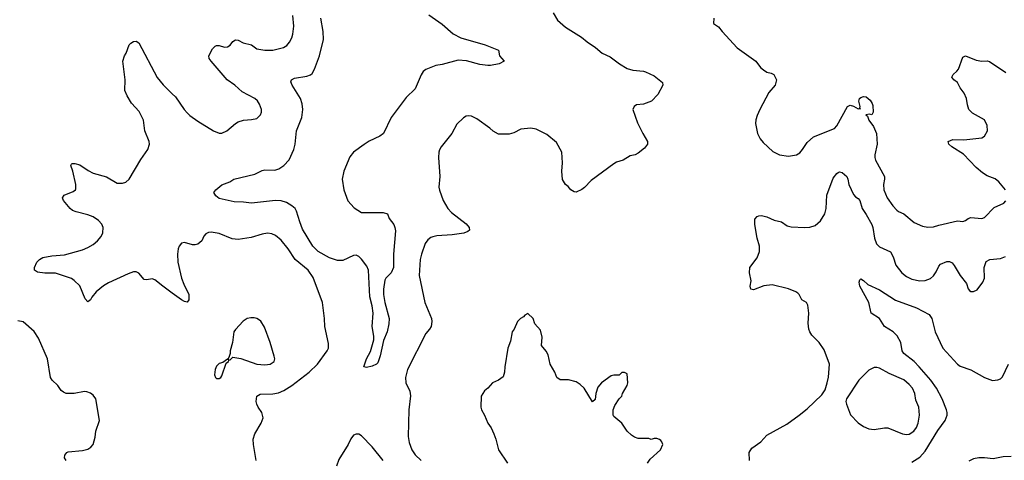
# Model space of a CAD drawing. Header units: inches. Extents: x 2057696 to 2160536, y 827480 to 1016834.
# Tile 415 of 422: x 2138863 to 2146199, y 1006592 to 1009879. Entities that reach past the tile are written whole.
import ezdxf

# ---------------------------------------------------------------- set-up
doc = ezdxf.new("R2010")
doc.units = ezdxf.units.IN
doc.header["$MEASUREMENT"] = 0
doc.layers.add('C1030', color=7, linetype='Continuous')
doc.layers.add('C1040', color=7, linetype='Continuous')

msp = doc.modelspace()

# ---------------------------------------------------------------- linework, layer by layer
at = {"layer": 'C1030', "color": 5}
for points, elevation in [([(2140000, 1007839.6), (2139929.4, 1007890), (2139870, 1007939.5), (2139850, 1007945.1), (2139810, 1007938.4), (2139790, 1007940.9), (2139750, 1007989.3), (2139730, 1007998.4), (2139710, 1007998), (2139670, 1007984.4), (2139524.1, 1007915.9), (2139486.2, 1007893.8), (2139432.7, 1007850), (2139400.5, 1007810), (2139390, 1007788.7), (2139370, 1007774), (2139350, 1007797.2), (2139310, 1007893.2), (2139270, 1007934.5), (2139247.9, 1007947.9), (2139130, 1007987), (2139050, 1007987.8), (2138995.9, 1007995.9), (2138973.2, 1008010), (2138972.7, 1008030), (2138989.5, 1008070.5), (2139009.6, 1008090.4), (2139036.2, 1008103.8), (2139102.4, 1008117.6), (2139196.1, 1008123.9), (2139330, 1008162.3), (2139370, 1008178.7), (2139410, 1008202.4), (2139443.7, 1008230), (2139470, 1008262.8), (2139482, 1008290), (2139485.1, 1008330), (2139474.6, 1008354.6), (2139450, 1008381.6), (2139410, 1008407.6), (2139370, 1008423.6), (2139284.9, 1008444.9), (2139256.6, 1008456.6), (2139239.3, 1008470), (2139189.6, 1008529.6), (2139183.3, 1008543.3), (2139180.9, 1008550), (2139193.2, 1008570), (2139262, 1008598), (2139279.3, 1008610), (2139282, 1008618), (2139280.5, 1008650), (2139259.6, 1008750), (2139245.2, 1008790), (2139250, 1008802), (2139254, 1008806), (2139272.9, 1008807.1), (2139310, 1008796.4), (2139373.1, 1008753.1), (2139410, 1008733.7), (2139510, 1008706.3), (2139590, 1008659.5), (2139630, 1008658.4), (2139652.5, 1008667.5), (2139678, 1008690), (2139765.2, 1008834.8), (2139818, 1008910), (2139829.6, 1008950), (2139828, 1008970), (2139794.3, 1009050), (2139786, 1009130), (2139752.7, 1009192.7), (2139695.6, 1009255.6), (2139663.6, 1009310), (2139647.3, 1009350), (2139649.6, 1009430), (2139632.3, 1009570), (2139642.7, 1009610), (2139655.1, 1009630), (2139679.3, 1009690), (2139690, 1009702.8), (2139710, 1009714.8), (2139730, 1009718.8), (2139750, 1009706), (2139886.8, 1009446.8), (2139932.7, 1009392.7), (2140000, 1009326.4)], 340), ([(2139209, 1006590), (2139197.2, 1006610), (2139199, 1006630), (2139215.3, 1006650), (2139225.1, 1006654.9), (2139330, 1006666.4), (2139370, 1006676.4), (2139392.7, 1006690), (2139409.7, 1006710.3), (2139426.3, 1006766.3), (2139429.6, 1006810.4), (2139457.2, 1006890), (2139429.2, 1007050), (2139410, 1007079), (2139390, 1007093.2), (2139363.2, 1007103.2), (2139345.6, 1007105.6), (2139270, 1007092), (2139210, 1007091.8), (2139190, 1007099.5), (2139172.9, 1007112.9), (2139146.6, 1007150), (2139105.2, 1007190), (2139092.7, 1007210), (2139069.7, 1007350), (2139003.3, 1007503.3), (2138970, 1007553.2), (2138890, 1007625.2), (2138850, 1007632.7)], 360)]:
    msp.add_lwpolyline(points, dxfattribs=dict(at, elevation=elevation))
at = {"layer": 'C1040', "color": 5}
for points, elevation in [([(2140000, 1009326.4), (2140023.4, 1009303.4), (2140087.2, 1009210), (2140110, 1009183.7), (2140130, 1009164.2), (2140190, 1009121.7), (2140307.3, 1009050), (2140350, 1009032.7), (2140370, 1009032.7), (2140406, 1009050), (2140470, 1009105.5), (2140490, 1009117.1), (2140530, 1009130.4), (2140590, 1009133), (2140630, 1009140.7), (2140658, 1009170), (2140664.5, 1009190), (2140664.5, 1009210), (2140649.6, 1009249.6), (2140634.2, 1009274.2), (2140615.3, 1009290), (2140520.3, 1009340.3), (2140465.1, 1009390), (2140409.7, 1009430), (2140288.4, 1009570), (2140275.8, 1009590), (2140271.3, 1009610), (2140298.6, 1009661.4), (2140319.6, 1009680.4), (2140330, 1009685.5), (2140350, 1009686), (2140390, 1009674), (2140410, 1009677), (2140431.7, 1009688.3), (2140450, 1009714.8), (2140470, 1009728.2), (2140490, 1009725.3), (2140526.8, 1009706.8), (2140590.7, 1009690.7), (2140630, 1009660.3), (2140690, 1009650.3), (2140750, 1009651.6), (2140828.4, 1009671.6), (2140853, 1009687), (2140873.3, 1009710), (2140890, 1009742.8), (2140897.7, 1009770), (2140905.3, 1009830), (2140898.8, 1009910)], 340), ([(2141910, 1009914), (2142010, 1009846), (2142093.7, 1009773.7), (2142150, 1009743.1), (2142331.8, 1009691.8), (2142430, 1009651), (2142438, 1009610), (2142472, 1009570), (2142434, 1009550), (2142370, 1009537), (2142350, 1009537), (2142290, 1009545.1), (2142191.8, 1009571.8), (2142130, 1009576), (2142010, 1009545.1), (2141962.3, 1009537.7), (2141890, 1009507), (2141870, 1009492), (2141853.7, 1009466.3), (2141810, 1009362.7), (2141742, 1009298), (2141631.3, 1009150), (2141574.6, 1009030), (2141545.5, 1009010), (2141467.1, 1008972.9), (2141430, 1008948.5), (2141348.7, 1008891.3), (2141323.7, 1008856.3), (2141277.1, 1008750), (2141265.4, 1008690), (2141277.2, 1008610), (2141307.8, 1008527.8), (2141354.4, 1008474.4), (2141410, 1008440.5), (2141570, 1008440.9), (2141604, 1008430), (2141616.4, 1008396.4), (2141650.5, 1008350.5), (2141659.1, 1008330), (2141663.1, 1008303.1), (2141647.1, 1008130), (2141647.6, 1008030), (2141630, 1007991.8), (2141590.4, 1007950), (2141583.4, 1007936.6), (2141572.7, 1007870), (2141572.6, 1007830), (2141582.5, 1007770), (2141615.2, 1007650), (2141613.8, 1007610), (2141599.6, 1007550), (2141574.3, 1007485.7), (2141547.5, 1007372.5), (2141530, 1007319.3), (2141520.7, 1007310), (2141490, 1007295.1), (2141445.6, 1007285.6), (2141428, 1007290), (2141446.6, 1007350), (2141475.5, 1007404.5), (2141500.3, 1007490), (2141501.5, 1007518.5), (2141489.8, 1007590), (2141497.4, 1007690), (2141490, 1007744), (2141470.6, 1007810.6), (2141462.3, 1008010), (2141450, 1008040.3), (2141410, 1008093.7), (2141390, 1008113.7), (2141370, 1008121.7), (2141350, 1008121.1), (2141270, 1008083), (2141230, 1008083.5), (2141170, 1008103.1), (2141086.9, 1008150), (2141046.6, 1008190), (2140970, 1008316.3), (2140949, 1008370), (2140926.2, 1008450), (2140915.5, 1008470), (2140891.5, 1008491.5), (2140850, 1008516.2), (2140810, 1008527.4), (2140770, 1008530.8), (2140590, 1008509.6), (2140530, 1008518.9), (2140460.8, 1008520.8), (2140350, 1008544), (2140324.1, 1008564.1), (2140309, 1008590), (2140325.2, 1008610), (2140370, 1008647.3), (2140428, 1008670), (2140458, 1008690), (2140614.2, 1008725.8), (2140670, 1008753), (2140690, 1008758), (2140763.2, 1008756.8), (2140794.2, 1008765.8), (2140830, 1008790.7), (2140870, 1008833.4), (2140905.4, 1008910), (2140915.4, 1008950), (2140926.3, 1009050), (2140965.1, 1009150), (2140971.7, 1009208.3), (2140966.9, 1009250), (2140954.3, 1009290), (2140893, 1009390), (2140883.8, 1009416.2), (2140887.3, 1009430), (2140910, 1009442.6), (2141002.4, 1009457.6), (2141030, 1009467.7), (2141041.6, 1009478.4), (2141059.5, 1009510), (2141096.3, 1009610), (2141125.7, 1009730), (2141123.9, 1009790), (2141105.6, 1009890)], 320), ([(2142838, 1009930), (2142870, 1009874), (2142930, 1009823.8), (2143049, 1009749), (2143090, 1009713), (2143151.8, 1009671.8), (2143202.8, 1009630), (2143262.4, 1009602.4), (2143330.7, 1009550), (2143390, 1009514.9), (2143430, 1009501.6), (2143510, 1009494.9), (2143524.7, 1009490), (2143590, 1009461), (2143651, 1009410), (2143654.8, 1009390), (2143618.5, 1009321.5), (2143571, 1009270), (2143510.5, 1009249.5), (2143457.3, 1009242.7), (2143441, 1009230), (2143431, 1009210), (2143464.9, 1009110), (2143504.9, 1009030), (2143541, 1008970), (2143541, 1008950), (2143518.8, 1008921.2), (2143470, 1008882.7), (2143448.3, 1008871.7), (2143410, 1008863.7), (2143358, 1008830), (2143310, 1008815.1), (2143290, 1008803.7), (2143121.3, 1008678.7), (2143071.7, 1008628.3), (2143050, 1008612.3), (2143010, 1008593.2), (2142993.6, 1008593.6), (2142970, 1008608.7), (2142950, 1008634), (2142928.7, 1008650), (2142906.6, 1008686.6), (2142900.9, 1008750), (2142906.6, 1008810), (2142902.7, 1008890), (2142862.7, 1008962.7), (2142790, 1009022.7), (2142710, 1009060.9), (2142670, 1009069.4), (2142596.8, 1009063.2), (2142545.2, 1009034.8), (2142510, 1009023.7), (2142430, 1009025.6), (2142390, 1009047), (2142366, 1009070), (2142270, 1009138), (2142230, 1009159.3), (2142210, 1009162.7), (2142190, 1009159.3), (2142170, 1009146.6), (2142120.9, 1009099.1), (2142083, 1009030), (2142002, 1008930), (2141990, 1008908), (2141984.9, 1008890), (2141984, 1008850), (2141992.4, 1008710), (2141985.7, 1008630), (2141990, 1008606), (2142017.6, 1008530), (2142052.4, 1008470), (2142079.9, 1008439.9), (2142190, 1008357.3), (2142210.8, 1008330), (2142214.8, 1008310), (2142201.4, 1008298.6), (2142172.3, 1008287.7), (2142086.1, 1008273.9), (2141970, 1008267.1), (2141940.2, 1008259.8), (2141925.7, 1008254.3), (2141903.6, 1008236.4), (2141884.9, 1008210), (2141855.6, 1008130), (2141846.9, 1008090), (2141838.3, 1007970), (2141881.3, 1007770), (2141930.4, 1007650), (2141932.7, 1007627.3), (2141928.4, 1007591.6), (2141917.3, 1007570), (2141890, 1007537.2), (2141753, 1007270), (2141736.3, 1007210), (2141740.7, 1007170), (2141768.4, 1007108.4), (2141773.7, 1007073.7), (2141763.1, 1006970), (2141759.3, 1006870), (2141757.6, 1006770), (2141765.4, 1006725.4), (2141784.9, 1006670), (2141810, 1006632.7), (2141853, 1006590)], 340), ([(2144034, 1009890), (2144032, 1009850), (2144070, 1009824.7), (2144096, 1009790), (2144208.5, 1009668.5), (2144346.8, 1009570), (2144382.8, 1009522.8), (2144403.4, 1009503.4), (2144430, 1009486.8), (2144461, 1009481), (2144482, 1009470), (2144502, 1009430), (2144490.7, 1009390), (2144444.8, 1009335.2), (2144376.3, 1009210), (2144356.4, 1009163.6), (2144348.5, 1009131.5), (2144345.5, 1009105.5), (2144358.8, 1009030), (2144380.7, 1008990), (2144402.3, 1008962.3), (2144475.1, 1008895.1), (2144524.7, 1008870), (2144590, 1008860.5), (2144650, 1008870.8), (2144674.5, 1008885.5), (2144696, 1008910), (2144730, 1008962), (2144776.2, 1009003.8), (2144932.7, 1009067.3), (2144950, 1009088), (2145030, 1009230.4), (2145050, 1009241.1), (2145074.7, 1009234.7), (2145110, 1009213.4), (2145116.9, 1009216.9), (2145127.3, 1009212.7), (2145122, 1009222), (2145124.5, 1009230), (2145115.1, 1009270), (2145119.3, 1009290), (2145130, 1009299.1), (2145150, 1009306), (2145170, 1009302.4), (2145198.2, 1009278.2), (2145213.9, 1009253.9), (2145218.2, 1009238.2), (2145220.4, 1009190), (2145211, 1009170), (2145193.6, 1009173.6), (2145168.2, 1009170), (2145179.2, 1009159.2), (2145189.3, 1009130), (2145222.9, 1009082.9), (2145246.5, 1009030), (2145252.1, 1008950), (2145234, 1008870), (2145234.6, 1008850), (2145239.5, 1008830), (2145305.7, 1008710), (2145307.2, 1008690), (2145298.9, 1008650), (2145300.3, 1008610), (2145324.9, 1008550), (2145368.9, 1008490), (2145398.7, 1008458.7), (2145410, 1008448.9), (2145450.4, 1008430), (2145527.3, 1008367.3), (2145590, 1008338.3), (2145630, 1008330.2), (2145670, 1008334.7), (2145710, 1008346.2), (2145850, 1008379), (2145890, 1008374), (2145910, 1008381.6), (2145930, 1008397), (2145950, 1008402.6), (2146030, 1008397.1), (2146050, 1008403), (2146122.6, 1008477.4), (2146196, 1008510), (2146210, 1008526.8)], 360), ([(2146206.6, 1008610), (2146158.5, 1008670), (2146131, 1008691), (2146070, 1008714.4), (2146036.7, 1008736.7), (2145990, 1008776.8), (2145895.2, 1008875.2), (2145808.2, 1008930), (2145786.3, 1008950), (2145779.3, 1008970), (2145815.6, 1008984.4), (2145897.2, 1008982.8), (2146030, 1008996.4), (2146051.8, 1009010), (2146072.8, 1009050), (2146071.1, 1009090), (2146050, 1009131.5), (2145961.8, 1009181.8), (2145934, 1009210), (2145923.3, 1009243.3), (2145916.4, 1009290), (2145899.7, 1009330), (2145869.6, 1009370), (2145849.6, 1009409.6), (2145822, 1009430), (2145808, 1009450), (2145817.2, 1009470), (2145845.6, 1009494.4), (2145856.3, 1009510), (2145890, 1009599.1), (2145910, 1009608.8), (2145990, 1009577.3), (2146030, 1009570.2), (2146070, 1009571.7), (2146087.8, 1009567.7), (2146210, 1009483.8)], 360), ([(2144300.5, 1006590), (2144298.4, 1006650), (2144317.2, 1006682.8), (2144383.7, 1006730), (2144430, 1006779.3), (2144577.8, 1006862.2), (2144670.9, 1006929.1), (2144730, 1006976.4), (2144840.1, 1007079.9), (2144862.9, 1007117.1), (2144879.5, 1007170), (2144887.7, 1007212.3), (2144896.2, 1007310), (2144857.5, 1007417.5), (2144819, 1007470), (2144764.8, 1007524.8), (2144749.2, 1007550), (2144741.2, 1007570), (2144736.5, 1007616.5), (2144741.2, 1007690), (2144736, 1007750), (2144724, 1007770), (2144690, 1007789), (2144669.7, 1007829.7), (2144659.8, 1007839.8), (2144646, 1007850), (2144590, 1007872.4), (2144470, 1007901.7), (2144406.5, 1007893.5), (2144330, 1007862.9), (2144309.7, 1007869.7), (2144306.3, 1007890), (2144311.8, 1007930), (2144299.3, 1007990), (2144303.7, 1008030), (2144358, 1008102), (2144376, 1008150), (2144375.1, 1008190), (2144357, 1008250), (2144339.3, 1008350), (2144339, 1008390), (2144358, 1008410), (2144370, 1008416), (2144390, 1008417.3), (2144430, 1008407.7), (2144483.4, 1008383.4), (2144538, 1008370), (2144582, 1008342), (2144610, 1008332.7), (2144711.3, 1008328.7), (2144750, 1008332.4), (2144790, 1008343), (2144830, 1008377.3), (2144861.1, 1008430), (2144870.8, 1008470), (2144877.5, 1008570), (2144924, 1008696), (2144950, 1008730.7), (2144961.3, 1008738.7), (2144970, 1008743), (2144990, 1008738.4), (2145024.4, 1008710), (2145033.1, 1008690), (2145041.1, 1008650), (2145075.1, 1008575.1), (2145090, 1008557), (2145110, 1008545.7), (2145122, 1008530), (2145139.7, 1008470), (2145170, 1008426.7), (2145211.6, 1008350), (2145219, 1008330), (2145231.4, 1008250), (2145247.6, 1008207.6), (2145270, 1008184.2), (2145350, 1008146.4), (2145370, 1008110.7), (2145390, 1008047.7), (2145434, 1007990), (2145470, 1007962.3), (2145510, 1007942.7), (2145570, 1007930.3), (2145610, 1007934.6), (2145650, 1007948.8), (2145670, 1007968.5), (2145690, 1007997.1), (2145710, 1008040.5), (2145724, 1008056), (2145770, 1008076.4), (2145790, 1008075.5), (2145810, 1008065.5), (2145825.7, 1008045.7), (2145870, 1007970.5), (2145917.1, 1007910), (2145930, 1007871.3), (2145938.8, 1007858.8), (2145950, 1007851), (2145970, 1007850.8), (2145995.9, 1007864.1), (2146038.9, 1007921.1), (2146050, 1007952), (2146049.8, 1008030), (2146064.5, 1008075.5), (2146090, 1008088.9), (2146170, 1008096.5), (2146208.3, 1008111.7)], 340), ([(2140625.8, 1006590), (2140605, 1006710), (2140602.2, 1006750), (2140613.7, 1006790), (2140663.2, 1006870), (2140676.5, 1006910), (2140667.1, 1006950), (2140638.5, 1006990), (2140629.7, 1007010), (2140624.7, 1007030), (2140629.7, 1007070.3), (2140653.5, 1007086.5), (2140748.3, 1007088.3), (2140790, 1007094.7), (2140830, 1007112.9), (2140889.3, 1007150.7), (2141020.5, 1007250), (2141080.5, 1007310), (2141153.3, 1007410), (2141163.6, 1007430), (2141164.8, 1007464.8), (2141135.6, 1007590), (2141134.7, 1007650), (2141118, 1007770), (2141050, 1007955.1), (2141012.8, 1008010), (2140915.4, 1008090), (2140863, 1008170), (2140810, 1008234), (2140770, 1008269.6), (2140742.6, 1008282.6), (2140710, 1008285.4), (2140670, 1008279.7), (2140587, 1008253), (2140490, 1008239.8), (2140445.2, 1008245.2), (2140350, 1008283.5), (2140290, 1008294.3), (2140268.9, 1008291.1), (2140250, 1008280.9), (2140235.1, 1008264.9), (2140219.5, 1008230), (2140190, 1008205.4), (2140170, 1008199.7), (2140150, 1008200.5), (2140090, 1008216.2), (2140068.7, 1008211.3), (2140050.5, 1008190), (2140043.7, 1008170), (2140038, 1008130), (2140040.3, 1008070), (2140067.9, 1007950), (2140085, 1007905), (2140123.1, 1007830), (2140123, 1007790), (2140110, 1007772.7), (2140090, 1007776.2), (2140069.4, 1007790), (2140000, 1007839.6)], 340), ([(2145510, 1006578.6), (2145570, 1006616.5), (2145610, 1006661.8), (2145704.6, 1006815.4), (2145757.5, 1006890), (2145773, 1006930), (2145772.8, 1006950), (2145769.2, 1006970), (2145735.2, 1007050), (2145693.6, 1007130), (2145650.8, 1007190.8), (2145565, 1007290), (2145526.2, 1007330), (2145449.7, 1007390), (2145438, 1007410), (2145427.6, 1007470), (2145401.5, 1007521.5), (2145371.5, 1007551.5), (2145307, 1007590), (2145269.6, 1007650), (2145206, 1007690), (2145188.4, 1007770), (2145121.6, 1007890), (2145118, 1007922), (2145122.7, 1007937.3), (2145130, 1007944.7), (2145150, 1007933.4), (2145183, 1007903), (2145270, 1007863.1), (2145387.3, 1007787.3), (2145543.8, 1007730), (2145638.9, 1007678.9), (2145657.6, 1007650), (2145684.2, 1007550), (2145741.5, 1007430), (2145850, 1007308.9), (2145870, 1007294), (2145950, 1007266.7), (2146050.8, 1007210), (2146110, 1007188.8), (2146150, 1007192.2), (2146170, 1007201.3), (2146185.3, 1007214.7), (2146230, 1007310.5)], 320), ([(2143541.2, 1006570), (2143559.3, 1006600.7), (2143638, 1006670), (2143655.3, 1006710), (2143648, 1006730), (2143639, 1006739), (2143630, 1006748), (2143610, 1006755.3), (2143590, 1006755.3), (2143568.7, 1006748.7), (2143550, 1006755.3), (2143470, 1006754), (2143444.1, 1006764.1), (2143420.1, 1006780.1), (2143389.2, 1006810), (2143348.7, 1006870), (2143290, 1006918), (2143285.2, 1006930), (2143285.2, 1006970), (2143298, 1007002), (2143328.7, 1007050), (2143348.7, 1007070), (2143354, 1007090), (2143389, 1007150), (2143394, 1007170), (2143390, 1007238), (2143370, 1007248), (2143350, 1007248), (2143330, 1007228.7), (2143290, 1007228), (2143270, 1007222), (2143198, 1007170), (2143170, 1007138), (2143154.8, 1007090), (2143150, 1007046), (2143130, 1007028), (2143069.5, 1007129.5), (2143038.9, 1007158.9), (2143010, 1007179), (2142952.5, 1007192.5), (2142890, 1007192.7), (2142866, 1007210), (2142850, 1007248.7), (2142814, 1007310), (2142800.2, 1007380.2), (2142785.6, 1007405.6), (2142749.4, 1007449.4), (2142755.1, 1007510), (2142743.7, 1007563.7), (2142702, 1007610), (2142688, 1007650), (2142650, 1007688), (2142625.4, 1007674.6), (2142616.9, 1007663.1), (2142594, 1007650), (2142571.6, 1007628.4), (2142546, 1007570), (2142531, 1007550), (2142518.5, 1007481.5), (2142501, 1007430), (2142477.3, 1007290), (2142474.8, 1007250), (2142464.5, 1007215.5), (2142430.5, 1007189.5), (2142386, 1007170), (2142350.5, 1007129.5), (2142324.7, 1007110), (2142301, 1007070), (2142298.8, 1006990), (2142304, 1006970), (2142326.8, 1006930), (2142351, 1006870), (2142375.9, 1006835.9), (2142396, 1006790), (2142410.5, 1006750.5), (2142430.5, 1006670), (2142498, 1006570)], 360), ([(2141571.3, 1006590), (2141490, 1006692), (2141410, 1006774), (2141390, 1006787), (2141370, 1006787.3), (2141350, 1006779.5), (2141330, 1006752.7), (2141310.4, 1006710), (2141240.9, 1006599.1), (2141222.4, 1006550)], 340), ([(2146250, 1006621.1), (2146190, 1006617.2), (2146116.4, 1006603.6), (2146050, 1006612.2), (2146010, 1006611.3), (2145970, 1006602.9), (2145933.4, 1006586.6)], 320)]:
    msp.add_lwpolyline(points, dxfattribs=dict(at, elevation=elevation))
for points, elevation in [([(2140584.7, 1007655.3), (2140558, 1007650), (2140527.3, 1007630), (2140470, 1007568.7), (2140458.8, 1007550), (2140447.9, 1007472.1), (2140431.3, 1007410), (2140432, 1007388), (2140422, 1007358), (2140414, 1007350), (2140418, 1007342), (2140410, 1007346), (2140376.9, 1007323.1), (2140350, 1007314), (2140330, 1007295.3), (2140318.8, 1007270), (2140314.8, 1007230), (2140321, 1007210), (2140330, 1007202.8), (2140350, 1007202.8), (2140362, 1007210), (2140370, 1007222), (2140402, 1007318), (2140418, 1007330), (2140420.4, 1007339.6), (2140430, 1007342), (2140450, 1007362), (2140510, 1007350.7), (2140630.3, 1007310.3), (2140690, 1007304.9), (2140730, 1007308.8), (2140759.5, 1007330), (2140762.9, 1007350), (2140759.6, 1007370), (2140729.7, 1007470), (2140685.8, 1007585.8), (2140659.3, 1007630), (2140650, 1007638), (2140630, 1007649.4), (2140610, 1007654)], 360), ([(2145250, 1007285.6), (2145230, 1007283.6), (2145190, 1007263.6), (2145114, 1007190), (2145022.8, 1007050), (2145019.1, 1007030), (2145022, 1007010), (2145052.1, 1006932.1), (2145110, 1006873), (2145150, 1006845.5), (2145190, 1006826.4), (2145230, 1006822), (2145304.9, 1006835.1), (2145330, 1006834.6), (2145441, 1006790), (2145470, 1006784.6), (2145490, 1006787.2), (2145525.1, 1006810), (2145543.3, 1006836.7), (2145557.4, 1006870), (2145566.3, 1006930), (2145562.6, 1006990), (2145540.4, 1007040.4), (2145531.9, 1007090), (2145514.2, 1007130), (2145490, 1007157.7), (2145450, 1007192.3), (2145339.8, 1007239.8), (2145270, 1007280.5)], 340)]:
    msp.add_lwpolyline(points, close=True, dxfattribs=dict(at, elevation=elevation))

doc.saveas('drawing.dxf')
